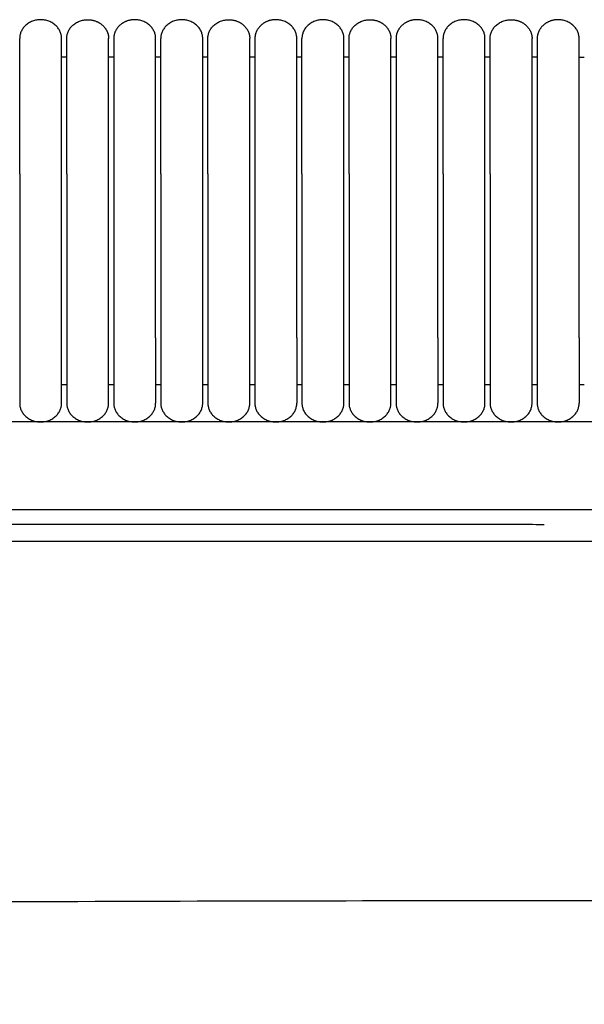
# Model space of a CAD drawing. Header units: millimetres. Extents: x -31695 to -19845, y -5614 to 7253.
# Tile 314 of 432: x -27923 to -27861, y 5351 to 5458. Entities that reach past the tile are written whole.
import ezdxf

# ---------------------------------------------------------------- set-up
doc = ezdxf.new("R2010")
doc.units = ezdxf.units.MM
doc.layers.add('2d', color=7, linetype='Continuous', true_color=0x000000)

msp = doc.modelspace()

# ---------------------------------------------------------------- linework, layer by layer
at = {"layer": '2d', "linetype": 'Continuous', "lineweight": -3}
msp.add_line((-27634.72, 5414.3), (-27961.73, 5414.3), dxfattribs=at)
for points, weights, knots in [([(-27918.09, 5455.92), (-27918.09, 5457.95), (-27920.36, 5457.95), (-27922.63, 5457.95), (-27922.63, 5455.92)], [1, 0.707106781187, 1, 0.707106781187, 1], [0, 0, 0, 1.570796, 1.570796, 3.141593, 3.141593, 3.141593]), ([(-27917.53, 5455.92), (-27917.53, 5457.95), (-27915.26, 5457.95), (-27914.32, 5457.95), (-27913.66, 5457.35), (-27912.99, 5456.76), (-27912.99, 5455.92)], [1, 0.707106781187, 1, 0.853553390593, 0.853553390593, 0.853553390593, 1], [0, 0, 0, 4, 4, 5.656854, 5.656854, 7.313708, 7.313708, 7.313708]), ([(-27907.89, 5455.92), (-27907.89, 5457.95), (-27910.16, 5457.95), (-27911.1, 5457.95), (-27911.76, 5457.35), (-27912.43, 5456.76), (-27912.43, 5455.92)], [1, 0.707106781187, 1, 0.853553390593, 0.853553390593, 0.853553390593, 1], [0, 0, 0, 4, 4, 5.656854, 5.656854, 7.313708, 7.313708, 7.313708]), ([(-27902.79, 5455.92), (-27902.79, 5457.95), (-27905.06, 5457.95), (-27907.33, 5457.95), (-27907.33, 5455.92)], [1, 0.707106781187, 1, 0.707106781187, 1], [0, 0, 0, 1.570796, 1.570796, 3.141593, 3.141593, 3.141593]), ([(-27902.23, 5455.92), (-27902.23, 5457.95), (-27899.96, 5457.95), (-27899.02, 5457.95), (-27898.36, 5457.35), (-27897.69, 5456.76), (-27897.69, 5455.92)], [1, 0.707106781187, 1, 0.853553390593, 0.853553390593, 0.853553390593, 1], [0, 0, 0, 4, 4, 5.656854, 5.656854, 7.313708, 7.313708, 7.313708]), ([(-27892.59, 5455.92), (-27892.59, 5457.95), (-27894.86, 5457.95), (-27895.8, 5457.95), (-27896.46, 5457.35), (-27897.13, 5456.76), (-27897.13, 5455.92)], [1, 0.707106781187, 1, 0.853553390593, 0.853553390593, 0.853553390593, 1], [0, 0, 0, 4, 4, 5.656854, 5.656854, 7.313708, 7.313708, 7.313708]), ([(-27887.49, 5455.92), (-27887.49, 5457.95), (-27889.76, 5457.95), (-27892.03, 5457.95), (-27892.03, 5455.92)], [1, 0.707106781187, 1, 0.707106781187, 1], [0, 0, 0, 1.570796, 1.570796, 3.141593, 3.141593, 3.141593]), ([(-27886.93, 5455.92), (-27886.93, 5457.95), (-27884.66, 5457.95), (-27883.72, 5457.95), (-27883.06, 5457.35), (-27882.39, 5456.76), (-27882.39, 5455.92)], [1, 0.707106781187, 1, 0.853553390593, 0.853553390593, 0.853553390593, 1], [0, 0, 0, 4, 4, 5.656854, 5.656854, 7.313708, 7.313708, 7.313708]), ([(-27877.29, 5455.92), (-27877.29, 5457.95), (-27879.56, 5457.95), (-27880.5, 5457.95), (-27881.16, 5457.35), (-27881.83, 5456.76), (-27881.83, 5455.92)], [1, 0.707106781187, 1, 0.853553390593, 0.853553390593, 0.853553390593, 1], [0, 0, 0, 4, 4, 5.656854, 5.656854, 7.313708, 7.313708, 7.313708]), ([(-27872.19, 5455.92), (-27872.19, 5457.95), (-27874.46, 5457.95), (-27876.73, 5457.95), (-27876.73, 5455.92)], [1, 0.707106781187, 1, 0.707106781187, 1], [0, 0, 0, 1.570796, 1.570796, 3.141593, 3.141593, 3.141593]), ([(-27871.63, 5455.92), (-27871.63, 5457.95), (-27869.36, 5457.95), (-27868.42, 5457.95), (-27867.76, 5457.35), (-27867.09, 5456.76), (-27867.09, 5455.92)], [1, 0.707106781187, 1, 0.853553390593, 0.853553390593, 0.853553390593, 1], [0, 0, 0, 4, 4, 5.656854, 5.656854, 7.313708, 7.313708, 7.313708]), ([(-27861.99, 5455.92), (-27861.99, 5457.95), (-27864.26, 5457.95), (-27865.2, 5457.95), (-27865.86, 5457.35), (-27866.53, 5456.76), (-27866.53, 5455.92)], [1, 0.707106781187, 1, 0.853553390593, 0.853553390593, 0.853553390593, 1], [0, 0, 0, 4, 4, 5.656854, 5.656854, 7.313708, 7.313708, 7.313708]), ([(-27922.63, 5441.24), (-27922.63, 5446.28), (-27922.63, 5449.85), (-27922.63, 5452.24), (-27922.63, 5453.06)], [1, 0.853553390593, 0.853553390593, 0.853553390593, 0.919067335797], [0, 0, 0, 9.941125, 9.941125, 16.590224, 16.590224, 16.590224]), ([(-27918.09, 5441.24), (-27918.09, 5446.28), (-27918.09, 5449.85), (-27918.09, 5452.24), (-27918.09, 5453.06)], [1, 0.853553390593, 0.853553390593, 0.853553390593, 0.919067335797], [0, 0, 0, 9.941125, 9.941125, 16.590224, 16.590224, 16.590224]), ([(-27917.53, 5441.24), (-27917.53, 5446.28), (-27917.53, 5449.85), (-27917.53, 5452.24), (-27917.53, 5453.06)], [1, 0.853553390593, 0.853553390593, 0.853553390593, 0.919067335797], [0, 0, 0, 9.941125, 9.941125, 16.590224, 16.590224, 16.590224]), ([(-27912.99, 5441.24), (-27912.99, 5446.28), (-27912.99, 5449.85), (-27912.99, 5452.24), (-27912.99, 5453.06)], [1, 0.853553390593, 0.853553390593, 0.853553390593, 0.919067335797], [0, 0, 0, 9.941125, 9.941125, 16.590224, 16.590224, 16.590224]), ([(-27912.43, 5453.06), (-27912.43, 5452.24), (-27912.43, 5449.85), (-27912.43, 5446.28), (-27912.43, 5441.24)], [0.919067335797, 0.853553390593, 0.853553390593, 0.853553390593, 1], [3.292027, 3.292027, 3.292027, 9.941125, 9.941125, 19.882251, 19.882251, 19.882251]), ([(-27907.89, 5441.24), (-27907.89, 5446.28), (-27907.89, 5449.85), (-27907.89, 5452.24), (-27907.89, 5453.06)], [1, 0.853553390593, 0.853553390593, 0.853553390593, 0.919067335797], [0, 0, 0, 9.941125, 9.941125, 16.590224, 16.590224, 16.590224]), ([(-27907.33, 5441.24), (-27907.33, 5446.28), (-27907.33, 5449.85), (-27907.33, 5452.24), (-27907.33, 5453.06)], [1, 0.853553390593, 0.853553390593, 0.853553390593, 0.919067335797], [0, 0, 0, 9.941125, 9.941125, 16.590224, 16.590224, 16.590224]), ([(-27902.79, 5441.24), (-27902.79, 5446.28), (-27902.79, 5449.85), (-27902.79, 5452.24), (-27902.79, 5453.06)], [1, 0.853553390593, 0.853553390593, 0.853553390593, 0.919067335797], [0, 0, 0, 9.941125, 9.941125, 16.590224, 16.590224, 16.590224]), ([(-27902.23, 5441.24), (-27902.23, 5446.28), (-27902.23, 5449.85), (-27902.23, 5452.24), (-27902.23, 5453.06)], [1, 0.853553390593, 0.853553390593, 0.853553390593, 0.919067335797], [0, 0, 0, 9.941125, 9.941125, 16.590224, 16.590224, 16.590224]), ([(-27897.69, 5441.24), (-27897.69, 5446.28), (-27897.69, 5449.85), (-27897.69, 5452.24), (-27897.69, 5453.06)], [1, 0.853553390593, 0.853553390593, 0.853553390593, 0.919067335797], [0, 0, 0, 9.941125, 9.941125, 16.590224, 16.590224, 16.590224]), ([(-27897.13, 5453.06), (-27897.13, 5452.24), (-27897.13, 5449.85), (-27897.13, 5446.28), (-27897.13, 5441.24)], [0.919067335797, 0.853553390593, 0.853553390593, 0.853553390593, 1], [3.292027, 3.292027, 3.292027, 9.941125, 9.941125, 19.882251, 19.882251, 19.882251]), ([(-27892.59, 5441.24), (-27892.59, 5446.28), (-27892.59, 5449.85), (-27892.59, 5452.24), (-27892.59, 5453.06)], [1, 0.853553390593, 0.853553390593, 0.853553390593, 0.919067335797], [0, 0, 0, 9.941125, 9.941125, 16.590224, 16.590224, 16.590224]), ([(-27892.03, 5441.24), (-27892.03, 5446.28), (-27892.03, 5449.85), (-27892.03, 5452.24), (-27892.03, 5453.06)], [1, 0.853553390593, 0.853553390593, 0.853553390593, 0.919067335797], [0, 0, 0, 9.941125, 9.941125, 16.590224, 16.590224, 16.590224]), ([(-27887.49, 5441.24), (-27887.49, 5446.28), (-27887.49, 5449.85), (-27887.49, 5452.24), (-27887.49, 5453.06)], [1, 0.853553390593, 0.853553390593, 0.853553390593, 0.919067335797], [0, 0, 0, 9.941125, 9.941125, 16.590224, 16.590224, 16.590224]), ([(-27886.93, 5441.24), (-27886.93, 5446.28), (-27886.93, 5449.85), (-27886.93, 5452.24), (-27886.93, 5453.06)], [1, 0.853553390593, 0.853553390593, 0.853553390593, 0.919067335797], [0, 0, 0, 9.941125, 9.941125, 16.590224, 16.590224, 16.590224]), ([(-27882.39, 5441.24), (-27882.39, 5446.28), (-27882.39, 5449.85), (-27882.39, 5452.24), (-27882.39, 5453.06)], [1, 0.853553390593, 0.853553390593, 0.853553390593, 0.919067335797], [0, 0, 0, 9.941125, 9.941125, 16.590224, 16.590224, 16.590224]), ([(-27881.83, 5453.06), (-27881.83, 5452.24), (-27881.83, 5449.85), (-27881.83, 5446.28), (-27881.83, 5441.24)], [0.919067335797, 0.853553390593, 0.853553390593, 0.853553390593, 1], [3.292027, 3.292027, 3.292027, 9.941125, 9.941125, 19.882251, 19.882251, 19.882251]), ([(-27877.29, 5441.24), (-27877.29, 5446.28), (-27877.29, 5449.85), (-27877.29, 5452.24), (-27877.29, 5453.06)], [1, 0.853553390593, 0.853553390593, 0.853553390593, 0.919067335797], [0, 0, 0, 9.941125, 9.941125, 16.590224, 16.590224, 16.590224]), ([(-27876.73, 5441.24), (-27876.73, 5446.28), (-27876.73, 5449.85), (-27876.73, 5452.24), (-27876.73, 5453.06)], [1, 0.853553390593, 0.853553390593, 0.853553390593, 0.919067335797], [0, 0, 0, 9.941125, 9.941125, 16.590224, 16.590224, 16.590224]), ([(-27872.19, 5441.24), (-27872.19, 5446.28), (-27872.19, 5449.85), (-27872.19, 5452.24), (-27872.19, 5453.06)], [1, 0.853553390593, 0.853553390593, 0.853553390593, 0.919067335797], [0, 0, 0, 9.941125, 9.941125, 16.590224, 16.590224, 16.590224]), ([(-27871.63, 5441.24), (-27871.63, 5446.28), (-27871.63, 5449.85), (-27871.63, 5452.24), (-27871.63, 5453.06)], [1, 0.853553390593, 0.853553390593, 0.853553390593, 0.919067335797], [0, 0, 0, 9.941125, 9.941125, 16.590224, 16.590224, 16.590224]), ([(-27867.09, 5441.24), (-27867.09, 5446.28), (-27867.09, 5449.85), (-27867.09, 5452.24), (-27867.09, 5453.06)], [1, 0.853553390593, 0.853553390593, 0.853553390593, 0.919067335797], [0, 0, 0, 9.941125, 9.941125, 16.590224, 16.590224, 16.590224]), ([(-27866.53, 5453.06), (-27866.53, 5452.24), (-27866.53, 5449.85), (-27866.53, 5446.28), (-27866.53, 5441.24)], [0.919067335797, 0.853553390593, 0.853553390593, 0.853553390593, 1], [3.292027, 3.292027, 3.292027, 9.941125, 9.941125, 19.882251, 19.882251, 19.882251]), ([(-27861.99, 5441.24), (-27861.99, 5446.28), (-27861.99, 5449.85), (-27861.99, 5452.24), (-27861.99, 5453.06)], [1, 0.853553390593, 0.853553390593, 0.853553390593, 0.919067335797], [0, 0, 0, 9.941125, 9.941125, 16.590224, 16.590224, 16.590224]), ([(-27922.63, 5423.44), (-27922.63, 5420.49), (-27922.63, 5418.41), (-27922.63, 5416.33), (-27922.63, 5416.33)], [1, 0.853553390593, 0.853553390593, 0.853553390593, 1], [0, 0, 0, 5.79899, 5.79899, 11.59798, 11.59798, 11.59798]), ([(-27918.09, 5416.33), (-27918.09, 5416.33), (-27918.09, 5418.41), (-27918.09, 5420.49), (-27918.09, 5423.44)], [1, 0.853553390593, 0.853553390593, 0.853553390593, 1], [0, 0, 0, 5.79899, 5.79899, 11.59798, 11.59798, 11.59798]), ([(-27917.53, 5423.44), (-27917.53, 5420.49), (-27917.53, 5418.41), (-27917.53, 5416.33), (-27917.53, 5416.33)], [1, 0.853553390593, 0.853553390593, 0.853553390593, 1], [0, 0, 0, 5.79899, 5.79899, 11.59798, 11.59798, 11.59798]), ([(-27912.99, 5416.33), (-27912.99, 5416.33), (-27912.99, 5418.41), (-27912.99, 5420.49), (-27912.99, 5423.44)], [1, 0.853553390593, 0.853553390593, 0.853553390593, 1], [0, 0, 0, 5.79899, 5.79899, 11.59798, 11.59798, 11.59798]), ([(-27912.43, 5423.44), (-27912.43, 5420.49), (-27912.43, 5418.41), (-27912.43, 5416.33), (-27912.43, 5416.33)], [1, 0.853553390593, 0.853553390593, 0.853553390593, 1], [0, 0, 0, 5.79899, 5.79899, 11.59798, 11.59798, 11.59798]), ([(-27907.89, 5423.44), (-27907.89, 5420.49), (-27907.89, 5418.41), (-27907.89, 5416.33), (-27907.89, 5416.33)], [1, 0.853553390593, 0.853553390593, 0.853553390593, 1], [0, 0, 0, 5.79899, 5.79899, 11.59798, 11.59798, 11.59798]), ([(-27907.33, 5423.44), (-27907.33, 5420.49), (-27907.33, 5418.41), (-27907.33, 5416.33), (-27907.33, 5416.33)], [1, 0.853553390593, 0.853553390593, 0.853553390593, 1], [0, 0, 0, 5.79899, 5.79899, 11.59798, 11.59798, 11.59798]), ([(-27902.79, 5416.33), (-27902.79, 5416.33), (-27902.79, 5418.41), (-27902.79, 5420.49), (-27902.79, 5423.44)], [1, 0.853553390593, 0.853553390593, 0.853553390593, 1], [0, 0, 0, 5.79899, 5.79899, 11.59798, 11.59798, 11.59798]), ([(-27902.23, 5423.44), (-27902.23, 5420.49), (-27902.23, 5418.41), (-27902.23, 5416.33), (-27902.23, 5416.33)], [1, 0.853553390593, 0.853553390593, 0.853553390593, 1], [0, 0, 0, 5.79899, 5.79899, 11.59798, 11.59798, 11.59798]), ([(-27897.69, 5416.33), (-27897.69, 5416.33), (-27897.69, 5418.41), (-27897.69, 5420.49), (-27897.69, 5423.44)], [1, 0.853553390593, 0.853553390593, 0.853553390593, 1], [0, 0, 0, 5.79899, 5.79899, 11.59798, 11.59798, 11.59798]), ([(-27897.13, 5423.44), (-27897.13, 5420.49), (-27897.13, 5418.41), (-27897.13, 5416.33), (-27897.13, 5416.33)], [1, 0.853553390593, 0.853553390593, 0.853553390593, 1], [0, 0, 0, 5.79899, 5.79899, 11.59798, 11.59798, 11.59798]), ([(-27892.59, 5423.44), (-27892.59, 5420.49), (-27892.59, 5418.41), (-27892.59, 5416.33), (-27892.59, 5416.33)], [1, 0.853553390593, 0.853553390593, 0.853553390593, 1], [0, 0, 0, 5.79899, 5.79899, 11.59798, 11.59798, 11.59798]), ([(-27892.03, 5423.44), (-27892.03, 5420.49), (-27892.03, 5418.41), (-27892.03, 5416.33), (-27892.03, 5416.33)], [1, 0.853553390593, 0.853553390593, 0.853553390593, 1], [0, 0, 0, 5.79899, 5.79899, 11.59798, 11.59798, 11.59798]), ([(-27887.49, 5416.33), (-27887.49, 5416.33), (-27887.49, 5418.41), (-27887.49, 5420.49), (-27887.49, 5423.44)], [1, 0.853553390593, 0.853553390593, 0.853553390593, 1], [0, 0, 0, 5.79899, 5.79899, 11.59798, 11.59798, 11.59798]), ([(-27886.93, 5423.44), (-27886.93, 5420.49), (-27886.93, 5418.41), (-27886.93, 5416.33), (-27886.93, 5416.33)], [1, 0.853553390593, 0.853553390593, 0.853553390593, 1], [0, 0, 0, 5.79899, 5.79899, 11.59798, 11.59798, 11.59798]), ([(-27882.39, 5416.33), (-27882.39, 5416.33), (-27882.39, 5418.41), (-27882.39, 5420.49), (-27882.39, 5423.44)], [1, 0.853553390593, 0.853553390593, 0.853553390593, 1], [0, 0, 0, 5.79899, 5.79899, 11.59798, 11.59798, 11.59798]), ([(-27881.83, 5423.44), (-27881.83, 5420.49), (-27881.83, 5418.41), (-27881.83, 5416.33), (-27881.83, 5416.33)], [1, 0.853553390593, 0.853553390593, 0.853553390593, 1], [0, 0, 0, 5.79899, 5.79899, 11.59798, 11.59798, 11.59798]), ([(-27877.29, 5423.44), (-27877.29, 5420.49), (-27877.29, 5418.41), (-27877.29, 5416.33), (-27877.29, 5416.33)], [1, 0.853553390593, 0.853553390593, 0.853553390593, 1], [0, 0, 0, 5.79899, 5.79899, 11.59798, 11.59798, 11.59798]), ([(-27876.73, 5423.44), (-27876.73, 5420.49), (-27876.73, 5418.41), (-27876.73, 5416.33), (-27876.73, 5416.33)], [1, 0.853553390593, 0.853553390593, 0.853553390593, 1], [0, 0, 0, 5.79899, 5.79899, 11.59798, 11.59798, 11.59798]), ([(-27872.19, 5416.33), (-27872.19, 5416.33), (-27872.19, 5418.41), (-27872.19, 5420.49), (-27872.19, 5423.44)], [1, 0.853553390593, 0.853553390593, 0.853553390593, 1], [0, 0, 0, 5.79899, 5.79899, 11.59798, 11.59798, 11.59798]), ([(-27871.63, 5423.44), (-27871.63, 5420.49), (-27871.63, 5418.41), (-27871.63, 5416.33), (-27871.63, 5416.33)], [1, 0.853553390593, 0.853553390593, 0.853553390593, 1], [0, 0, 0, 5.79899, 5.79899, 11.59798, 11.59798, 11.59798]), ([(-27867.09, 5416.33), (-27867.09, 5416.33), (-27867.09, 5418.41), (-27867.09, 5420.49), (-27867.09, 5423.44)], [1, 0.853553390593, 0.853553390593, 0.853553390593, 1], [0, 0, 0, 5.79899, 5.79899, 11.59798, 11.59798, 11.59798]), ([(-27866.53, 5423.44), (-27866.53, 5420.49), (-27866.53, 5418.41), (-27866.53, 5416.33), (-27866.53, 5416.33)], [1, 0.853553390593, 0.853553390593, 0.853553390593, 1], [0, 0, 0, 5.79899, 5.79899, 11.59798, 11.59798, 11.59798]), ([(-27861.99, 5423.44), (-27861.99, 5420.49), (-27861.99, 5418.41), (-27861.99, 5416.33), (-27861.99, 5416.33)], [1, 0.853553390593, 0.853553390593, 0.853553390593, 1], [0, 0, 0, 5.79899, 5.79899, 11.59798, 11.59798, 11.59798]), ([(-27922.63, 5416.33), (-27922.63, 5414.3), (-27920.36, 5414.3), (-27918.09, 5414.3), (-27918.09, 5416.33)], [1, 0.707106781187, 1, 0.707106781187, 1], [6.283185, 6.283185, 6.283185, 9.424778, 9.424778, 12.566371, 12.566371, 12.566371]), ([(-27917.53, 5416.33), (-27917.53, 5414.3), (-27915.26, 5414.3), (-27912.99, 5414.3), (-27912.99, 5416.33)], [1, 0.707106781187, 1, 0.707106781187, 1], [-3.141593, -3.141593, -3.141593, -1.570796, -1.570796, 0, 0, 0]), ([(-27912.43, 5416.33), (-27912.43, 5414.3), (-27910.16, 5414.3), (-27907.89, 5414.3), (-27907.89, 5416.33)], [1, 0.707106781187, 1, 0.707106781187, 1], [0, 0, 0, 1.570796, 1.570796, 3.141593, 3.141593, 3.141593]), ([(-27907.33, 5416.33), (-27907.33, 5414.3), (-27905.06, 5414.3), (-27902.79, 5414.3), (-27902.79, 5416.33)], [1, 0.707106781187, 1, 0.707106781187, 1], [6.283185, 6.283185, 6.283185, 9.424778, 9.424778, 12.566371, 12.566371, 12.566371]), ([(-27902.23, 5416.33), (-27902.23, 5414.3), (-27899.96, 5414.3), (-27897.69, 5414.3), (-27897.69, 5416.33)], [1, 0.707106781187, 1, 0.707106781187, 1], [-3.141593, -3.141593, -3.141593, -1.570796, -1.570796, 0, 0, 0]), ([(-27897.13, 5416.33), (-27897.13, 5414.3), (-27894.86, 5414.3), (-27892.59, 5414.3), (-27892.59, 5416.33)], [1, 0.707106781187, 1, 0.707106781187, 1], [0, 0, 0, 1.570796, 1.570796, 3.141593, 3.141593, 3.141593]), ([(-27892.03, 5416.33), (-27892.03, 5414.3), (-27889.76, 5414.3), (-27887.49, 5414.3), (-27887.49, 5416.33)], [1, 0.707106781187, 1, 0.707106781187, 1], [6.283185, 6.283185, 6.283185, 9.424778, 9.424778, 12.566371, 12.566371, 12.566371]), ([(-27886.93, 5416.33), (-27886.93, 5414.3), (-27884.66, 5414.3), (-27882.39, 5414.3), (-27882.39, 5416.33)], [1, 0.707106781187, 1, 0.707106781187, 1], [-3.141593, -3.141593, -3.141593, -1.570796, -1.570796, 0, 0, 0]), ([(-27881.83, 5416.33), (-27881.83, 5414.3), (-27879.56, 5414.3), (-27877.29, 5414.3), (-27877.29, 5416.33)], [1, 0.707106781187, 1, 0.707106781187, 1], [0, 0, 0, 1.570796, 1.570796, 3.141593, 3.141593, 3.141593]), ([(-27876.73, 5416.33), (-27876.73, 5414.3), (-27874.46, 5414.3), (-27872.19, 5414.3), (-27872.19, 5416.33)], [1, 0.707106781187, 1, 0.707106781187, 1], [6.283185, 6.283185, 6.283185, 9.424778, 9.424778, 12.566371, 12.566371, 12.566371]), ([(-27871.63, 5416.33), (-27871.63, 5414.3), (-27869.36, 5414.3), (-27867.09, 5414.3), (-27867.09, 5416.33)], [1, 0.707106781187, 1, 0.707106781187, 1], [-3.141593, -3.141593, -3.141593, -1.570796, -1.570796, 0, 0, 0]), ([(-27866.53, 5416.33), (-27866.53, 5414.3), (-27864.26, 5414.3), (-27861.99, 5414.3), (-27861.99, 5416.33)], [1, 0.707106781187, 1, 0.707106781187, 1], [0, 0, 0, 1.570796, 1.570796, 3.141593, 3.141593, 3.141593])]:
    msp.add_rational_spline(points, weights, degree=2, knots=knots, dxfattribs=at)
for points, weights in [([(-27922.63, 5453.06), (-27922.63, 5455.92), (-27922.63, 5455.92)], [0.919067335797, 0.951503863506, 1]), ([(-27918.09, 5453.06), (-27918.09, 5455.92), (-27918.09, 5455.92)], [0.919067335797, 0.951503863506, 1]), ([(-27917.53, 5453.06), (-27917.53, 5455.92), (-27917.53, 5455.92)], [0.919067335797, 0.951503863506, 1]), ([(-27912.99, 5453.06), (-27912.99, 5455.92), (-27912.99, 5455.92)], [0.919067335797, 0.951503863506, 1]), ([(-27912.43, 5455.92), (-27912.43, 5455.92), (-27912.43, 5453.06)], [1, 0.951503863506, 0.919067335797]), ([(-27907.89, 5453.06), (-27907.89, 5455.92), (-27907.89, 5455.92)], [0.919067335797, 0.951503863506, 1]), ([(-27907.33, 5453.06), (-27907.33, 5455.92), (-27907.33, 5455.92)], [0.919067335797, 0.951503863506, 1]), ([(-27902.79, 5453.06), (-27902.79, 5455.92), (-27902.79, 5455.92)], [0.919067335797, 0.951503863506, 1]), ([(-27902.23, 5453.06), (-27902.23, 5455.92), (-27902.23, 5455.92)], [0.919067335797, 0.951503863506, 1]), ([(-27897.69, 5453.06), (-27897.69, 5455.92), (-27897.69, 5455.92)], [0.919067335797, 0.951503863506, 1]), ([(-27897.13, 5455.92), (-27897.13, 5455.92), (-27897.13, 5453.06)], [1, 0.951503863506, 0.919067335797]), ([(-27892.59, 5453.06), (-27892.59, 5455.92), (-27892.59, 5455.92)], [0.919067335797, 0.951503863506, 1]), ([(-27892.03, 5453.06), (-27892.03, 5455.92), (-27892.03, 5455.92)], [0.919067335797, 0.951503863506, 1]), ([(-27887.49, 5453.06), (-27887.49, 5455.92), (-27887.49, 5455.92)], [0.919067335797, 0.951503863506, 1]), ([(-27886.93, 5453.06), (-27886.93, 5455.92), (-27886.93, 5455.92)], [0.919067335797, 0.951503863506, 1]), ([(-27882.39, 5453.06), (-27882.39, 5455.92), (-27882.39, 5455.92)], [0.919067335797, 0.951503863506, 1]), ([(-27881.83, 5455.92), (-27881.83, 5455.92), (-27881.83, 5453.06)], [1, 0.951503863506, 0.919067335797]), ([(-27877.29, 5453.06), (-27877.29, 5455.92), (-27877.29, 5455.92)], [0.919067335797, 0.951503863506, 1]), ([(-27876.73, 5453.06), (-27876.73, 5455.92), (-27876.73, 5455.92)], [0.919067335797, 0.951503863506, 1]), ([(-27872.19, 5453.06), (-27872.19, 5455.92), (-27872.19, 5455.92)], [0.919067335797, 0.951503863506, 1]), ([(-27871.63, 5453.06), (-27871.63, 5455.92), (-27871.63, 5455.92)], [0.919067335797, 0.951503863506, 1]), ([(-27867.09, 5453.06), (-27867.09, 5455.92), (-27867.09, 5455.92)], [0.919067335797, 0.951503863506, 1]), ([(-27866.53, 5455.92), (-27866.53, 5455.92), (-27866.53, 5453.06)], [1, 0.951503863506, 0.919067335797]), ([(-27861.99, 5453.06), (-27861.99, 5455.92), (-27861.99, 5455.92)], [0.919067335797, 0.951503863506, 1])]:
    msp.add_rational_spline(points, weights, degree=2, dxfattribs=at)
for points in [[(-27917.53, 5453.89), (-27917.81, 5453.89), (-27918.09, 5453.89)], [(-27912.43, 5453.89), (-27912.71, 5453.89), (-27912.99, 5453.89)], [(-27907.33, 5453.89), (-27907.61, 5453.89), (-27907.89, 5453.89)], [(-27902.23, 5453.89), (-27902.51, 5453.89), (-27902.79, 5453.89)], [(-27897.13, 5453.89), (-27897.41, 5453.89), (-27897.69, 5453.89)], [(-27892.03, 5453.89), (-27892.31, 5453.89), (-27892.59, 5453.89)], [(-27886.93, 5453.89), (-27887.21, 5453.89), (-27887.49, 5453.89)], [(-27881.83, 5453.89), (-27882.11, 5453.89), (-27882.39, 5453.89)], [(-27876.73, 5453.89), (-27877.01, 5453.89), (-27877.29, 5453.89)], [(-27871.63, 5453.89), (-27871.91, 5453.89), (-27872.19, 5453.89)], [(-27866.53, 5453.89), (-27866.81, 5453.89), (-27867.09, 5453.89)], [(-27861.99, 5453.89), (-27861.71, 5453.89), (-27861.43, 5453.89)], [(-27922.63, 5441.24), (-27922.63, 5432.34), (-27922.63, 5423.44)], [(-27918.09, 5423.44), (-27918.09, 5432.34), (-27918.09, 5441.24)], [(-27917.53, 5441.24), (-27917.53, 5432.34), (-27917.53, 5423.44)], [(-27912.99, 5423.44), (-27912.99, 5432.34), (-27912.99, 5441.24)], [(-27912.43, 5441.24), (-27912.43, 5432.34), (-27912.43, 5423.44)], [(-27907.89, 5423.44), (-27907.89, 5432.34), (-27907.89, 5441.24)], [(-27907.33, 5441.24), (-27907.33, 5432.34), (-27907.33, 5423.44)], [(-27902.79, 5423.44), (-27902.79, 5432.34), (-27902.79, 5441.24)], [(-27902.23, 5441.24), (-27902.23, 5432.34), (-27902.23, 5423.44)], [(-27897.69, 5423.44), (-27897.69, 5432.34), (-27897.69, 5441.24)], [(-27897.13, 5441.24), (-27897.13, 5432.34), (-27897.13, 5423.44)], [(-27892.59, 5423.44), (-27892.59, 5432.34), (-27892.59, 5441.24)], [(-27892.03, 5441.24), (-27892.03, 5432.34), (-27892.03, 5423.44)], [(-27887.49, 5423.44), (-27887.49, 5432.34), (-27887.49, 5441.24)], [(-27886.93, 5441.24), (-27886.93, 5432.34), (-27886.93, 5423.44)], [(-27882.39, 5423.44), (-27882.39, 5432.34), (-27882.39, 5441.24)], [(-27881.83, 5441.24), (-27881.83, 5432.34), (-27881.83, 5423.44)], [(-27877.29, 5423.44), (-27877.29, 5432.34), (-27877.29, 5441.24)], [(-27876.73, 5441.24), (-27876.73, 5432.34), (-27876.73, 5423.44)], [(-27872.19, 5423.44), (-27872.19, 5432.34), (-27872.19, 5441.24)], [(-27871.63, 5441.24), (-27871.63, 5432.34), (-27871.63, 5423.44)], [(-27867.09, 5423.44), (-27867.09, 5432.34), (-27867.09, 5441.24)], [(-27866.53, 5441.24), (-27866.53, 5432.34), (-27866.53, 5423.44)], [(-27861.99, 5423.44), (-27861.99, 5432.34), (-27861.99, 5441.24)], [(-27918.09, 5418.36), (-27917.81, 5418.36), (-27917.53, 5418.36)], [(-27912.99, 5418.36), (-27912.71, 5418.36), (-27912.43, 5418.36)], [(-27907.89, 5418.36), (-27907.61, 5418.36), (-27907.33, 5418.36)], [(-27902.79, 5418.36), (-27902.51, 5418.36), (-27902.23, 5418.36)], [(-27897.69, 5418.36), (-27897.41, 5418.36), (-27897.13, 5418.36)], [(-27892.59, 5418.36), (-27892.31, 5418.36), (-27892.03, 5418.36)], [(-27887.49, 5418.36), (-27887.21, 5418.36), (-27886.93, 5418.36)], [(-27882.39, 5418.36), (-27882.11, 5418.36), (-27881.83, 5418.36)], [(-27877.29, 5418.36), (-27877.01, 5418.36), (-27876.73, 5418.36)], [(-27872.19, 5418.36), (-27871.91, 5418.36), (-27871.63, 5418.36)], [(-27867.09, 5418.36), (-27866.81, 5418.36), (-27866.53, 5418.36)], [(-27861.99, 5418.36), (-27861.71, 5418.36), (-27861.43, 5418.36)]]:
    msp.add_open_spline(points, degree=2, dxfattribs=at)
for points, degree, knots in [([(-27617.55, 5403.79), (-27618.69, 5403.92), (-27619.83, 5404.02), (-27620.98, 5404.11), (-27622.21, 5404.21), (-27623.44, 5404.29), (-27624.68, 5404.36), (-27626, 5404.43), (-27627.32, 5404.49), (-27628.65, 5404.53), (-27630.06, 5404.58), (-27631.48, 5404.62), (-27632.9, 5404.65), (-27634.4, 5404.68), (-27635.91, 5404.7), (-27637.42, 5404.72), (-27639.01, 5404.74), (-27640.61, 5404.75), (-27642.21, 5404.76), (-27645.67, 5404.77), (-27649.14, 5404.77), (-27652.61, 5404.77), (-27657.44, 5404.77), (-27662.28, 5404.77), (-27667.12, 5404.77), (-27672.5, 5404.77), (-27677.89, 5404.77), (-27683.27, 5404.77), (-27689.19, 5404.77), (-27695.11, 5404.77), (-27701.02, 5404.77), (-27707.45, 5404.77), (-27713.88, 5404.77), (-27720.32, 5404.77), (-27727.24, 5404.77), (-27734.17, 5404.77), (-27741.1, 5404.77), (-27748.5, 5404.77), (-27755.91, 5404.77), (-27763.32, 5404.77), (-27771.18, 5404.77), (-27779.05, 5404.77), (-27786.92, 5404.77), (-27795.23, 5404.77), (-27803.54, 5404.77), (-27811.85, 5404.77), (-27829.73, 5404.77), (-27847.6, 5404.77), (-27865.48, 5404.77), (-27884.92, 5404.77), (-27904.36, 5404.77), (-27923.8, 5404.77), (-27936.44, 5404.77), (-27949.08, 5404.77), (-27961.73, 5404.77)], 3, [0, 0, 0, 0, 3.059497, 3.059497, 3.059497, 6.346325, 6.346325, 6.346325, 9.866136, 9.866136, 9.866136, 13.623772, 13.623772, 13.623772, 17.62104, 17.62104, 17.62104, 21.854917, 21.854917, 21.854917, 31.038067, 31.038067, 31.038067, 43.848502, 43.848502, 43.848502, 58.111246, 58.111246, 58.111246, 73.776623, 73.776623, 73.776623, 90.803444, 90.803444, 90.803444, 109.143767, 109.143767, 109.143767, 128.749405, 128.749405, 128.749405, 149.5746, 149.5746, 149.5746, 171.573115, 171.573115, 171.573115, 218.898416, 218.898416, 218.898416, 270.353879, 270.353879, 270.353879, 303.819759, 303.819759, 303.819759, 303.819759]), ([(-27865.79, 5403.16), (-27888.95, 5403.17), (-27912.11, 5403.17), (-27926.2, 5403.19), (-27940.28, 5403.2), (-27951, 5403.19), (-27961.73, 5403.18)], 2, [29.000009, 29.000009, 29.000009, 30, 30, 31, 31, 31.402945, 31.402945, 31.402945]), ([(-27961.73, 5401.34), (-27942.92, 5401.36), (-27843.66, 5401.38), (-27693.22, 5401.63), (-27634.33, 5389.14), (-27606.74, 5369.28), (-27596.65, 5328.9), (-27590.59, 5290.03), (-27592.27, 5238.51), (-27605.06, 5193.31), (-27613.47, 5175.84), (-27650.81, 5152.64), (-27700.13, 5149.47), (-27776.53, 5146.91), (-27793.5, 5146.4)], 3, [234.135396, 234.135396, 234.135396, 234.135396, 253.862352, 338.483137, 423.103921, 507.724705, 592.345489, 676.966273, 761.587057, 846.207841, 930.828625, 1015.44941, 1100.070194, 1121.670175, 1121.670175, 1121.670175, 1121.670175]), ([(-27961.73, 5362.05), (-27917.34, 5362.36), (-27775.66, 5362.5), (-27667.63, 5362.12), (-27620.78, 5359.28)], 3, [189.064941, 189.064941, 189.064941, 189.064941, 295.298347, 590.596694, 590.596694, 590.596694, 590.596694])]:
    msp.add_open_spline(points, degree=degree, knots=knots, dxfattribs=at)

doc.saveas('drawing.dxf')
